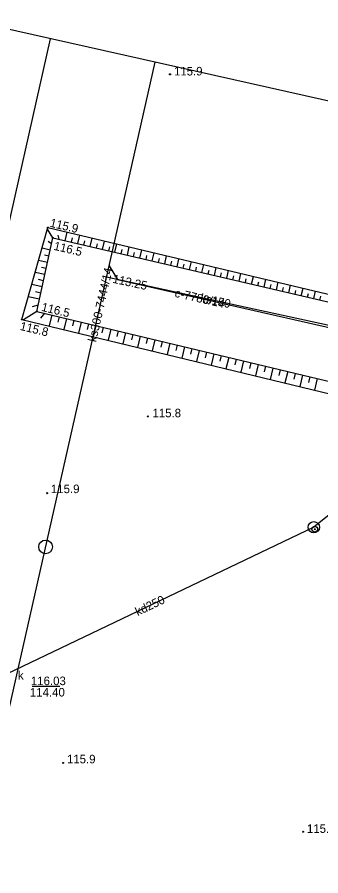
# Model space of a CAD drawing. Extents: x 6424617 to 6425697, y 5665845 to 5667190.
# Drawn here: x 6424954.2 to 6424980.9, y 5667069.2 to 5667144.5 of the extents above; entities that cross this region are included whole.
import ezdxf

# ---------------------------------------------------------------- set-up
doc = ezdxf.new("R2010")
doc.units = 0
for name, color, linetype in [('Warstwa 10', 7, 'Continuous'), ('Warstwa 12', 7, 'Continuous'), ('Warstwa 13', 7, 'Continuous'), ('Warstwa 14', 7, 'Continuous'), ('Warstwa 15', 7, 'Continuous'), ('Warstwa 16', 7, 'Continuous'), ('Warstwa 20', 7, 'Continuous'), ('Warstwa 21', 7, 'Continuous'), ('Warstwa 4', 7, 'Continuous'), ('Warstwa 5', 7, 'Continuous'), ('Warstwa 62', 7, 'Continuous'), ('Warstwa 63', 7, 'Continuous')]:
    doc.layers.add(name, color=color, linetype=linetype)

msp = doc.modelspace()

# ---------------------------------------------------------------- linework, layer by layer
at = {"layer": 'Warstwa 10'}
for p, q in [((6424954.63, 5667117.96), (6424956.92, 5667126.01)), ((6424957.36, 5667125.11), (6424956.88, 5667125.869)), ((6424956.92, 5667126.01), (6424996.67, 5667116.59)), ((6424955.96, 5667118.66), (6424957.36, 5667125.11)), ((6424957.36, 5667125.11), (6424997.73, 5667115.73)), ((6424957.906, 5667124.983), (6424957.829, 5667125.36)), ((6424958.451, 5667124.856), (6424958.625, 5667125.606)), ((6424958.997, 5667124.73), (6424959.083, 5667125.103)), ((6424959.542, 5667124.603), (6424959.715, 5667125.348)), ((6424960.633, 5667124.349), (6424960.805, 5667125.089)), ((6424957.243, 5667124.573), (6424956.942, 5667124.801)), ((6424960.088, 5667124.476), (6424960.174, 5667124.847)), ((6424961.179, 5667124.223), (6424961.264, 5667124.591)), ((6424961.724, 5667124.096), (6424961.895, 5667124.831)), ((6424962.27, 5667123.969), (6424962.355, 5667124.336)), ((6424962.815, 5667123.842), (6424962.985, 5667124.573)), ((6424963.906, 5667123.589), (6424964.075, 5667124.314)), ((6424957.127, 5667124.035), (6424956.403, 5667124.192)), ((6424957.01, 5667123.498), (6424956.631, 5667123.58)), ((6424963.361, 5667123.716), (6424963.446, 5667124.08)), ((6424964.452, 5667123.462), (6424964.536, 5667123.824)), ((6424964.998, 5667123.335), (6424965.165, 5667124.056)), ((6424965.543, 5667123.209), (6424965.627, 5667123.568)), ((6424966.089, 5667123.082), (6424966.255, 5667123.798)), ((6424967.18, 5667122.828), (6424967.345, 5667123.539)), ((6424956.893, 5667122.96), (6424956.101, 5667123.132)), ((6424966.634, 5667122.955), (6424966.717, 5667123.312)), ((6424967.725, 5667122.702), (6424967.808, 5667123.056)), ((6424968.271, 5667122.575), (6424968.435, 5667123.281)), ((6424968.816, 5667122.448), (6424968.898, 5667122.8)), ((6424969.362, 5667122.321), (6424969.525, 5667123.023)), ((6424970.453, 5667122.068), (6424970.615, 5667122.765)), ((6424956.66, 5667121.885), (6424955.8, 5667122.072)), ((6424956.777, 5667122.422), (6424956.364, 5667122.512)), ((6424969.907, 5667122.195), (6424969.989, 5667122.544)), ((6424970.999, 5667121.941), (6424971.079, 5667122.288)), ((6424971.544, 5667121.814), (6424971.705, 5667122.506)), ((6424972.09, 5667121.688), (6424972.17, 5667122.032)), ((6424972.635, 5667121.561), (6424972.795, 5667122.248)), ((6424973.726, 5667121.307), (6424973.885, 5667121.99)), ((6424956.543, 5667121.348), (6424956.096, 5667121.445)), ((6424973.181, 5667121.434), (6424973.26, 5667121.776)), ((6424974.272, 5667121.181), (6424974.351, 5667121.521)), ((6424974.817, 5667121.054), (6424974.975, 5667121.731)), ((6424975.363, 5667120.927), (6424975.441, 5667121.265)), ((6424975.908, 5667120.8), (6424976.065, 5667121.473)), ((6424976.999, 5667120.547), (6424977.155, 5667121.215)), ((6424956.427, 5667120.81), (6424955.498, 5667121.012)), ((6424976.454, 5667120.674), (6424976.532, 5667121.009)), ((6424977.545, 5667120.42), (6424977.622, 5667120.753)), ((6424978.091, 5667120.293), (6424978.245, 5667120.956)), ((6424978.636, 5667120.166), (6424978.713, 5667120.497)), ((6424979.182, 5667120.04), (6424979.335, 5667120.698)), ((6424956.193, 5667119.735), (6424955.196, 5667119.951)), ((6424956.31, 5667120.273), (6424955.829, 5667120.377)), ((6424979.727, 5667119.913), (6424979.803, 5667120.241)), ((6424980.273, 5667119.786), (6424980.425, 5667120.44)), ((6424980.818, 5667119.659), (6424980.894, 5667119.985)), ((6424956.077, 5667119.198), (6424955.534, 5667119.067)), ((6424955.96, 5667118.66), (6424954.786, 5667117.922)), ((6424955.96, 5667118.66), (6424996.13, 5667109.04)), ((6424956.608, 5667118.505), (6424956.256, 5667118.079)), ((6424957.256, 5667118.35), (6424957.024, 5667117.382)), ((6424957.904, 5667118.195), (6424957.788, 5667117.71)), ((6424954.63, 5667117.96), (6424995.12, 5667108.19)), ((6424958.552, 5667118.039), (6424958.319, 5667117.07)), ((6424959.2, 5667117.884), (6424959.083, 5667117.399)), ((6424959.847, 5667117.729), (6424959.615, 5667116.757)), ((6424960.495, 5667117.574), (6424960.379, 5667117.087)), ((6424961.143, 5667117.419), (6424960.91, 5667116.445)), ((6424961.791, 5667117.264), (6424961.674, 5667116.776)), ((6424962.439, 5667117.108), (6424962.205, 5667116.132)), ((6424963.087, 5667116.953), (6424962.97, 5667116.465)), ((6424963.735, 5667116.798), (6424963.501, 5667115.82)), ((6424964.383, 5667116.643), (6424964.265, 5667116.153)), ((6424965.031, 5667116.488), (6424964.796, 5667115.507)), ((6424965.679, 5667116.333), (6424965.561, 5667115.842)), ((6424966.326, 5667116.177), (6424966.091, 5667115.195)), ((6424966.974, 5667116.022), (6424966.857, 5667115.53)), ((6424967.622, 5667115.867), (6424967.386, 5667114.882)), ((6424968.27, 5667115.712), (6424968.152, 5667115.219)), ((6424968.918, 5667115.557), (6424968.682, 5667114.569)), ((6424969.566, 5667115.402), (6424969.448, 5667114.907)), ((6424970.214, 5667115.246), (6424969.977, 5667114.257)), ((6424970.862, 5667115.091), (6424970.743, 5667114.596)), ((6424971.51, 5667114.936), (6424971.272, 5667113.944)), ((6424972.158, 5667114.781), (6424972.039, 5667114.285)), ((6424972.805, 5667114.626), (6424972.567, 5667113.632)), ((6424973.453, 5667114.471), (6424973.334, 5667113.973)), ((6424974.101, 5667114.315), (6424973.863, 5667113.319)), ((6424974.749, 5667114.16), (6424974.63, 5667113.662)), ((6424975.397, 5667114.005), (6424975.158, 5667113.007)), ((6424976.045, 5667113.85), (6424975.925, 5667113.35)), ((6424976.693, 5667113.695), (6424976.453, 5667112.694)), ((6424977.341, 5667113.54), (6424977.221, 5667113.039)), ((6424977.989, 5667113.385), (6424977.749, 5667112.382)), ((6424978.637, 5667113.229), (6424978.516, 5667112.727)), ((6424979.285, 5667113.074), (6424979.044, 5667112.069)), ((6424979.932, 5667112.919), (6424979.812, 5667112.416)), ((6424980.58, 5667112.764), (6424980.339, 5667111.757))]:
    msp.add_line(p, q, dxfattribs=at)
at = {"layer": 'Warstwa 12'}
for points in [[(6425010.101, 5667123.534), (6425002.67, 5667117.44), (6425000.64, 5667115.86), (6424994.59, 5667111.16), (6424992.56, 5667109.59), (6424980.28, 5667099.73), (6424953.34, 5667086.89), (6424947.338, 5667069.059)], [(6424984.583, 5667116.78), (6424962.07, 5667121.67)]]:
    msp.add_lwpolyline(points, dxfattribs=at)
at = {"layer": 'Warstwa 13'}
for centre in [(6424967.65, 5667139.45), (6424956.92, 5667126.01), (6424957.36, 5667125.11), (6424955.96, 5667118.66), (6424954.63, 5667117.96), (6424965.7, 5667109.45), (6424956.85, 5667102.72), (6424958.25, 5667079.07), (6424979.34, 5667073.03)]:
    msp.add_circle(centre, 0.045, dxfattribs=at)
at = {"layer": 'Warstwa 14'}
msp.add_line((6424957.956, 5667085.765), (6424955.528, 5667085.765), dxfattribs=at)
for centre in [(6424962.07, 5667121.67), (6424980.37, 5667099.56)]:
    msp.add_circle(centre, 0.045, dxfattribs=at)
at = {"layer": 'Warstwa 16'}
msp.add_circle((6424980.28, 5667099.73), 0.5, dxfattribs=at)
at = {"layer": 'Warstwa 20'}
for p, q in [((6424955.96, 5667118.66), (6424957.36, 5667125.11)), ((6424957.36, 5667125.11), (6424997.73, 5667115.73)), ((6424961.999, 5667121.43), (6424962.141, 5667121.91)), ((6424955.96, 5667118.66), (6424996.13, 5667109.04))]:
    msp.add_line(p, q, dxfattribs=at)
at = {"layer": 'Warstwa 21'}
for p, q in [((6424954.63, 5667117.96), (6424956.92, 5667126.01)), ((6424956.92, 5667126.01), (6424996.67, 5667116.59)), ((6424954.63, 5667117.96), (6424995.12, 5667108.19))]:
    msp.add_line(p, q, dxfattribs=at)
at = {"layer": 'Warstwa 4'}
msp.add_circle((6424980.37, 5667099.56), 0.25, dxfattribs=at)
at = {"layer": 'Warstwa 62'}
for p, q in [((6424910.243, 5666935.165), (6424957.158, 5667142.568)), ((6424919.99, 5666935.649), (6424966.331, 5667140.512)), ((6424962.29, 5667122.647), (6424963.045, 5667121.451)), ((6424963.045, 5667121.451), (6424985.432, 5667116.387))]:
    msp.add_line(p, q, dxfattribs=at)
msp.add_circle((6424956.717, 5667098.01), 0.6, dxfattribs=at)
at = {"layer": 'Warstwa 63'}
msp.add_lwpolyline([(6425341.164, 5665895.978), (6425588.9, 5667000.928), (6424898.307, 5667155.763), (6424650.57, 5666050.814)], close=True, dxfattribs=at)

# ---------------------------------------------------------------- texts
at = {"layer": 'Warstwa 13'}
for s, p in [('115.9', (6424967.998, 5667139.351)), ('115.8', (6424966.109, 5667109.375)), ('115.9', (6424957.187, 5667102.723)), ('115.9', (6424958.597, 5667079.027)), ('115.6', (6424979.682, 5667072.93))]:
    msp.add_text(s, height=0.75, dxfattribs=at).set_placement(p)
for s, rotation, p in [('115.9', 346.66811, (6424957.045, 5667126.096)), ('116.5', 346.92022, (6424957.386, 5667124.07)), ('ks150', 347.74527, (6424970.266, 5667119.506)), ('116.5', 346.5306, (6424956.298, 5667118.717)), ('115.8', 346.4332, (6424954.418, 5667117.046)), ('kd250', 25.48516, (6424964.809, 5667091.941))]:
    msp.add_text(s, height=0.75, rotation=rotation, dxfattribs=at).set_placement(p)
at = {"layer": 'Warstwa 14'}
msp.add_text('113.25', height=0.75, rotation=347.74527, dxfattribs=at).set_placement((6424962.556, 5667121.18))
msp.add_text('114.40', height=0.75, dxfattribs=at).set_placement((6424955.342, 5667084.885))
at = {"layer": 'Warstwa 15'}
msp.add_text('116.03', height=0.75, dxfattribs=at).set_placement((6424955.428, 5667085.885))
at = {"layer": 'Warstwa 5'}
msp.add_text('k', height=0.75, dxfattribs=at).set_placement((6424954.288, 5667086.379))
at = {"layer": 'Warstwa 62'}
for s, rotation, p in [('ks300-7444/14', 77.25398, (6424961.154, 5667115.925)), ('c-7788/14', 347.25398, (6424968.01, 5667119.943))]:
    msp.add_text(s, height=0.75, rotation=rotation, dxfattribs=at).set_placement(p)

doc.saveas('drawing.dxf')
